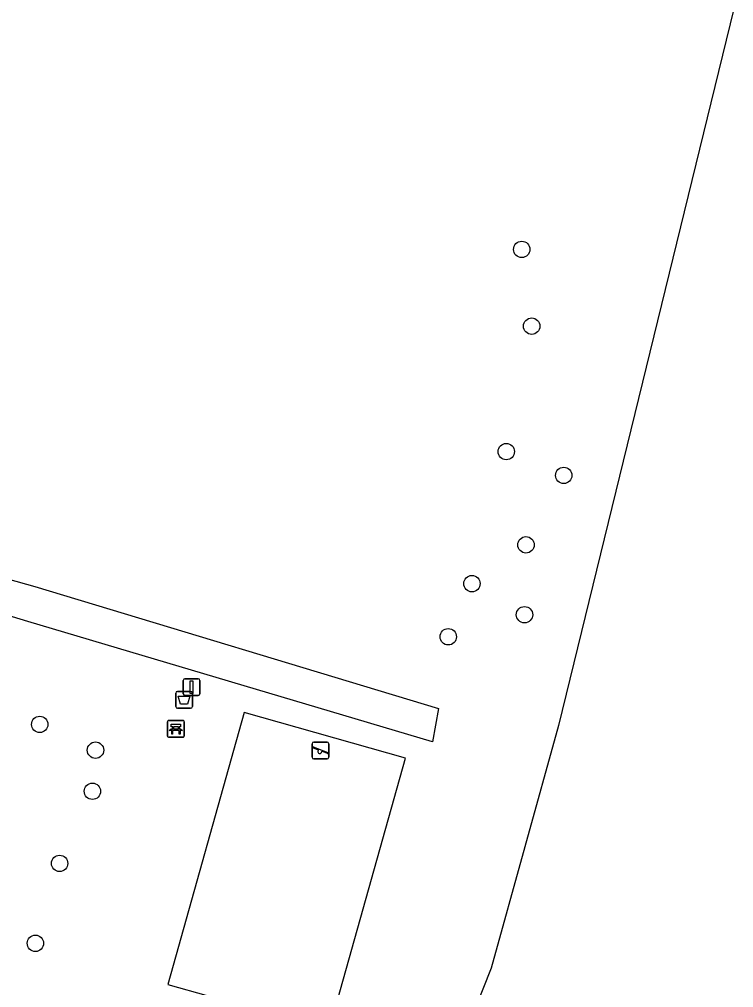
# Model space of a CAD drawing. Extents: x 156414 to 157775, y 382335 to 383765.
# Drawn here: x 157307.8 to 157350.4, y 383461.3 to 383519.1 of the extents above; entities that cross this region are included whole.
import ezdxf

# ---------------------------------------------------------------- set-up
doc = ezdxf.new("R2010")
doc.units = 0
for name, color, linetype in [('IMGEO_Afvalbak', 7, 'Continuous'), ('IMGEO_Bank', 7, 'Continuous'), ('IMGEO_Boom', 7, 'Continuous'), ('IMGEO_Bouwland', 7, 'Continuous'), ('IMGEO_Groenvoorziening', 7, 'Continuous'), ('IMGEO_Speelvoorziening', 7, 'Continuous'), ('IMGEO_Verkeersbordpaal', 7, 'Continuous'), ('IMGEO_Voetpad_halfverhard', 7, 'Continuous')]:
    doc.layers.add(name, color=color, linetype=linetype)

msp = doc.modelspace()

# ---------------------------------------------------------------- linework, layer by layer
at = {"layer": 'IMGEO_Afvalbak'}
for p, q in [((157317.172, 383478.07), (157317.172, 383478.87)), ((157317.172, 383478.87), (157317.172, 383478.07)), ((157317.272, 383478.97), (157318.062, 383478.97)), ((157318.062, 383478.97), (157317.272, 383478.97)), ((157318.162, 383478.87), (157318.162, 383478.07)), ((157318.162, 383478.07), (157318.162, 383478.87)), ((157318.062, 383477.97), (157317.272, 383477.97)), ((157317.272, 383477.97), (157318.062, 383477.97))]:
    msp.add_line(p, q, dxfattribs=at)
msp.add_lwpolyline([(157317.315, 383478.684), (157318.019, 383478.684), (157317.87, 383478.214), (157317.464, 383478.214), (157317.315, 383478.684)], dxfattribs=at)
for centre, start, end in [((157317.272, 383478.87), 90, 180), ((157317.272, 383478.87), 90, 180), ((157318.062, 383478.87), 0, 90), ((157318.062, 383478.87), 360, 90), ((157317.272, 383478.07), 180, 270), ((157317.272, 383478.07), 180, 270), ((157318.062, 383478.07), 270, 0), ((157318.062, 383478.07), 270, 0)]:
    msp.add_arc(centre, 0.1, start, end, dxfattribs=at)
at = {"layer": 'IMGEO_Bank'}
for p, q in [((157316.683, 383476.314), (157316.683, 383477.155)), ((157316.683, 383477.155), (157316.683, 383476.314)), ((157316.758, 383477.239), (157317.599, 383477.239)), ((157317.599, 383477.239), (157316.758, 383477.239)), ((157317.683, 383477.164), (157317.683, 383476.323)), ((157317.683, 383476.323), (157317.683, 383477.164)), ((157317.38, 383476.637), (157316.987, 383476.637)), ((157316.992, 383476.745), (157316.992, 383476.851)), ((157317.036, 383476.851), (157317.036, 383476.745)), ((157317.324, 383476.857), (157317.042, 383476.857)), ((157317.042, 383476.739), (157317.324, 383476.739)), ((157317.33, 383476.745), (157317.33, 383476.851)), ((157317.374, 383476.851), (157317.374, 383476.745)), ((157317.608, 383476.239), (157316.767, 383476.239)), ((157316.767, 383476.239), (157317.608, 383476.239))]:
    msp.add_line(p, q, dxfattribs=at)
for points in [[(157316.986, 383476.857), (157316.9, 383476.857), (157316.9, 383477.018), (157317.463, 383477.018), (157317.463, 383476.857), (157317.38, 383476.857)], [(157316.93, 383476.637), (157316.788, 383476.637), (157316.9, 383476.739), (157316.986, 383476.739)], [(157316.98, 383476.63), (157316.98, 383476.423), (157316.937, 383476.423), (157316.937, 383476.63)], [(157317.38, 383476.739), (157317.463, 383476.739), (157317.575, 383476.637), (157317.436, 383476.637)], [(157317.43, 383476.63), (157317.43, 383476.423), (157317.386, 383476.423), (157317.386, 383476.63)]]:
    msp.add_lwpolyline(points, dxfattribs=at)
for centre, radius, start, end in [((157316.761, 383477.161), 0.0779, 92.4484, 184.28452), ((157316.761, 383477.161), 0.0779, 92.4484, 184.28452), ((157317.605, 383477.161), 0.0779, 2.4484, 94.28452), ((157317.605, 383477.161), 0.0779, 2.4484, 94.28452), ((157316.93, 383476.63), 0.00671, 2.89567, 87.10433), ((157316.987, 383476.63), 0.00671, 92.89567, 177.10433), ((157316.985, 383476.85), 0.00671, 2.89567, 87.10433), ((157316.985, 383476.746), 0.00671, 272.89567, 357.10433), ((157317.042, 383476.85), 0.00671, 92.89567, 177.10433), ((157317.042, 383476.746), 0.00671, 182.89567, 267.10433), ((157317.324, 383476.85), 0.00671, 2.89567, 87.10433), ((157317.324, 383476.746), 0.00671, 272.89567, 357.10433), ((157317.381, 383476.85), 0.00671, 92.89567, 177.10433), ((157317.381, 383476.746), 0.00671, 182.89567, 267.10433), ((157317.379, 383476.63), 0.00671, 2.89567, 87.10433), ((157317.436, 383476.63), 0.00671, 92.89567, 177.10433), ((157316.761, 383476.317), 0.0779, 182.4484, 274.28452), ((157316.761, 383476.317), 0.0779, 182.4484, 274.28452), ((157317.605, 383476.317), 0.0779, 272.4484, 4.28452), ((157317.605, 383476.317), 0.0779, 272.4484, 4.28452)]:
    msp.add_arc(centre, radius, start, end, dxfattribs=at)
at = {"layer": 'IMGEO_Boom'}
for centre in [(157337.811, 383505.331), (157338.402, 383500.757), (157336.885, 383493.277), (157340.313, 383491.857), (157338.062, 383487.713), (157334.84, 383485.4), (157337.974, 383483.546), (157333.424, 383482.231), (157309.061, 383477.006), (157312.385, 383475.468), (157312.203, 383473.018), (157310.245, 383468.718), (157308.8, 383463.951)]:
    msp.add_circle(centre, 0.489, dxfattribs=at)
at = {"layer": 'IMGEO_Bouwland'}
msp.add_lwpolyline([(157350.458, 383519.689), (157339.995, 383476.937), (157335.986, 383462.466), (157323.237, 383430.337)], dxfattribs=at)
at = {"layer": 'IMGEO_Groenvoorziening'}
msp.add_lwpolyline([(157326.328, 383458.795), (157330.883, 383475.002), (157321.256, 383477.708), (157316.701, 383461.501), (157326.328, 383458.795)], dxfattribs=at)
at = {"layer": 'IMGEO_Speelvoorziening'}
for p, q in [((157325.304, 383475.051), (157325.304, 383475.851)), ((157325.304, 383475.851), (157325.304, 383475.051)), ((157325.404, 383475.951), (157326.194, 383475.951)), ((157326.194, 383475.951), (157325.404, 383475.951)), ((157326.294, 383475.851), (157326.294, 383475.051)), ((157326.294, 383475.051), (157326.294, 383475.851)), ((157325.687, 383475.479), (157325.348, 383475.616)), ((157325.373, 383475.676), (157326.249, 383475.323)), ((157326.225, 383475.263), (157325.885, 383475.4)), ((157326.194, 383474.951), (157325.404, 383474.951)), ((157325.404, 383474.951), (157326.194, 383474.951))]:
    msp.add_line(p, q, dxfattribs=at)
for centre, radius, start, end in [((157325.404, 383475.851), 0.1, 90, 180), ((157325.404, 383475.851), 0.1, 90, 180), ((157326.194, 383475.851), 0.1, 0, 90), ((157326.194, 383475.851), 0.1, 360, 90), ((157325.361, 383475.646), 0.0327, 68.07798, 248.07798), ((157325.766, 383475.389), 0.12, 130.99278, 5.16318), ((157326.237, 383475.293), 0.0327, 248.07798, 68.07798), ((157325.404, 383475.051), 0.1, 180, 270), ((157325.404, 383475.051), 0.1, 180, 270), ((157326.194, 383475.051), 0.1, 270, 0), ((157326.194, 383475.051), 0.1, 270, 0)]:
    msp.add_arc(centre, radius, start, end, dxfattribs=at)
at = {"layer": 'IMGEO_Verkeersbordpaal'}
for p, q in [((157317.619, 383478.832), (157317.619, 383479.632)), ((157317.619, 383479.632), (157317.619, 383478.832)), ((157317.719, 383479.732), (157318.509, 383479.732)), ((157318.509, 383479.732), (157317.719, 383479.732)), ((157318.609, 383479.632), (157318.609, 383478.832)), ((157318.609, 383478.832), (157318.609, 383479.632)), ((157318.509, 383478.732), (157317.719, 383478.732)), ((157317.719, 383478.732), (157318.509, 383478.732))]:
    msp.add_line(p, q, dxfattribs=at)
msp.add_lwpolyline([(157318.039, 383479.607), (157318.189, 383479.607), (157318.189, 383478.857), (157318.039, 383478.857), (157318.039, 383479.607)], dxfattribs=at)
for centre, start, end in [((157317.719, 383479.632), 90, 180), ((157317.719, 383479.632), 90, 180), ((157318.509, 383479.632), 0, 90), ((157318.509, 383479.632), 360, 90), ((157317.719, 383478.832), 180, 270), ((157317.719, 383478.832), 180, 270), ((157318.509, 383478.832), 270, 0), ((157318.509, 383478.832), 270, 0)]:
    msp.add_arc(centre, 0.1, start, end, dxfattribs=at)
at = {"layer": 'IMGEO_Voetpad_halfverhard'}
msp.add_lwpolyline([(157283.304, 383492.36), (157308.761, 383485.23), (157332.843, 383477.948), (157332.487, 383475.961), (157308.343, 383483.148), (157286.944, 383489.667)], dxfattribs=at)

doc.saveas('drawing.dxf')
